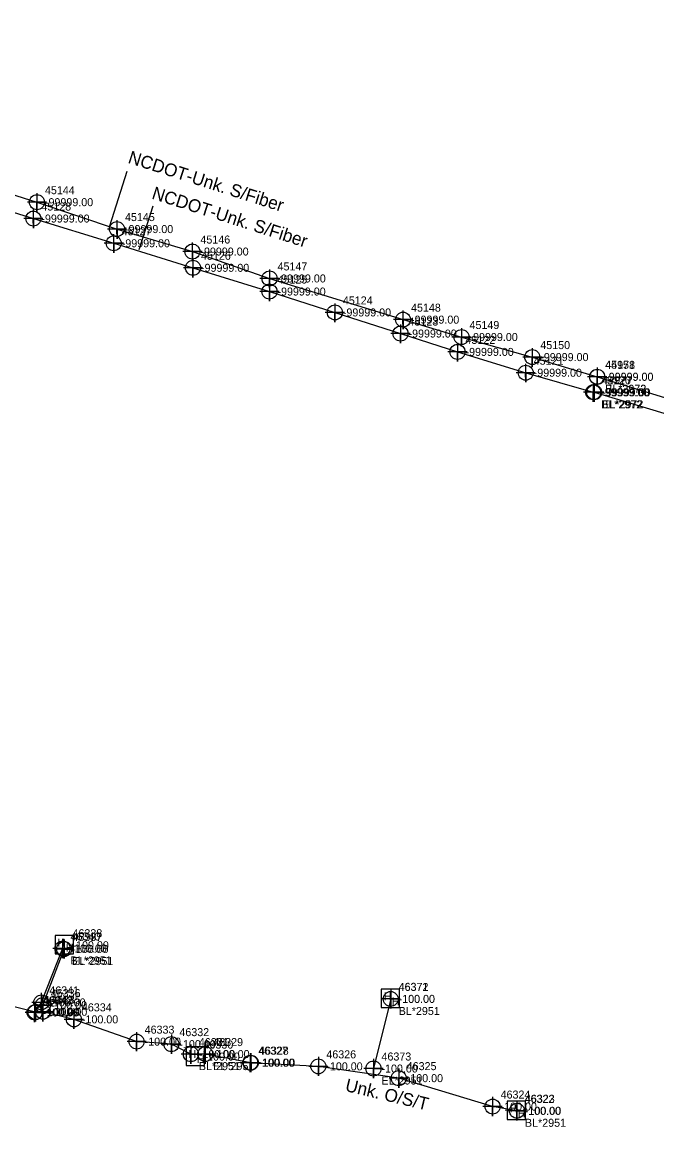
# Model space of a CAD drawing. Extents: x 2083698 to 2094313, y 743246 to 752873.
# Drawn here: x 2083897.7 to 2084096, y 747971.3 to 748316.4 of the extents above; entities that cross this region are included whole.
import ezdxf

# ---------------------------------------------------------------- set-up
doc = ezdxf.new("R2010")
doc.units = 0
for name, color, linetype in [('COGO Default Spiral', 7, 'Continuous'), ('Exist Other Culture Fence Line', 7, 'Continuous'), ('Exist Property Iron Pin Leader', 7, 'Continuous'), ('Exist Property Iron Pin Text', 7, 'Continuous'), ('Exist Property Monument Leader', 7, 'Continuous'), ('Exist Property Monument Text', 7, 'Continuous'), ('Exist Right of Way Line Leader', 7, 'Continuous'), ('Exist Right of Way Line Text', 7, 'Continuous'), ('Exist Utilities Power UG Cable SUE LOS B', 7, 'Continuous'), ('Exist Utilities Power UG Cable SUE LOS B Text', 7, 'Continuous'), ('Exist Utilities Telephone UG Conduit SUE LOS B', 7, 'Continuous'), ('Exist Utilities Telephone UG Conduit SUE LOS B Leader', 7, 'Continuous'), ('Exist Utilities Telephone UG Conduit SUE LOS B Text', 7, 'Continuous'), ('Scratch_Level_2', 7, 'Continuous'), ('Scratch_Level_3', 7, 'Continuous'), ('Scratch_Level_5', 7, 'Continuous')]:
    doc.layers.add(name, color=color, linetype=linetype)

msp = doc.modelspace()

# ---------------------------------------------------------------- linework, layer by layer
at = {"layer": 'COGO Default Spiral'}
for p, q in [((2083910.96, 748028.05), (2083910.96, 748028.05)), ((2084012.8, 748011.3), (2084012.8, 748011.3)), ((2083951.87, 747993.26), (2083951.87, 747993.26)), ((2084052.14, 747976.31), (2084052.14, 747976.31))]:
    msp.add_line(p, q, dxfattribs=at)
for points in [[(2083908.01, 748025.33), (2083913.76, 748025.33), (2083913.76, 748031.08), (2083908.01, 748031.08), (2083908.01, 748025.33)], [(2084009.85, 748008.58), (2084015.6, 748008.58), (2084015.6, 748014.33), (2084009.85, 748014.33), (2084009.85, 748008.58)], [(2083948.92, 747990.53), (2083954.67, 747990.53), (2083954.67, 747996.28), (2083948.92, 747996.28), (2083948.92, 747990.53)], [(2084049.19, 747973.59), (2084054.94, 747973.59), (2084054.94, 747979.34), (2084049.19, 747979.34), (2084049.19, 747973.59)]]:
    msp.add_lwpolyline(points, dxfattribs=at)
at = {"layer": 'Exist Property Iron Pin Text'}
for points in [[(2083910.35, 748030.04), (2083910.35, 748024.04), (2083910.35, 748027.04), (2083913.35, 748027.04), (2083907.35, 748027.04)], [(2083910.88, 748029.85), (2083910.88, 748023.85), (2083910.88, 748026.85), (2083913.88, 748026.85), (2083907.88, 748026.85)], [(2083903.72, 748013.19), (2083903.72, 748007.19), (2083903.72, 748010.19), (2083906.72, 748010.19), (2083900.72, 748010.19)], [(2083904.18, 748012.32), (2083904.18, 748006.32), (2083904.18, 748009.32), (2083907.18, 748009.32), (2083901.18, 748009.32)], [(2084012.82, 748014.26), (2084012.82, 748008.26), (2084012.82, 748011.26), (2084015.82, 748011.26), (2084009.82, 748011.26)], [(2083901.64, 748010.04), (2083901.64, 748004.04), (2083901.64, 748007.04), (2083904.64, 748007.04), (2083898.64, 748007.04)], [(2083901.93, 748010.19), (2083901.93, 748004.19), (2083901.93, 748007.19), (2083904.93, 748007.19), (2083898.93, 748007.19)], [(2083904.24, 748010.27), (2083904.24, 748004.27), (2083904.24, 748007.27), (2083907.24, 748007.27), (2083901.24, 748007.27)], [(2083913.9, 748007.89), (2083913.9, 748001.89), (2083913.9, 748004.89), (2083916.9, 748004.89), (2083910.9, 748004.89)], [(2083933.49, 748000.93), (2083933.49, 747994.93), (2083933.49, 747997.93), (2083936.49, 747997.93), (2083930.49, 747997.93)], [(2083944.34, 748000.15), (2083944.34, 747994.15), (2083944.34, 747997.15), (2083947.34, 747997.15), (2083941.34, 747997.15)], [(2083950.42, 747997.03), (2083950.42, 747991.03), (2083950.42, 747994.03), (2083953.42, 747994.03), (2083947.42, 747994.03)], [(2083954.92, 747997.05), (2083954.92, 747991.05), (2083954.92, 747994.05), (2083957.92, 747994.05), (2083951.92, 747994.05)], [(2083968.97, 747994.36), (2083968.97, 747988.36), (2083968.97, 747991.36), (2083971.97, 747991.36), (2083965.97, 747991.36)], [(2083969.17, 747994.36), (2083969.17, 747988.36), (2083969.17, 747991.36), (2083972.17, 747991.36), (2083966.17, 747991.36)], [(2083990.23, 747993.21), (2083990.23, 747987.21), (2083990.23, 747990.21), (2083993.23, 747990.21), (2083987.23, 747990.21)], [(2084007.45, 747992.54), (2084007.45, 747986.54), (2084007.45, 747989.54), (2084010.45, 747989.54), (2084004.45, 747989.54)], [(2084015.33, 747989.53), (2084015.33, 747983.53), (2084015.33, 747986.53), (2084018.33, 747986.53), (2084012.33, 747986.53)], [(2084044.65, 747980.65), (2084044.65, 747974.65), (2084044.65, 747977.65), (2084047.65, 747977.65), (2084041.65, 747977.65)], [(2084052.25, 747979.34), (2084052.25, 747973.34), (2084052.25, 747976.34), (2084055.25, 747976.34), (2084049.25, 747976.34)]]:
    msp.add_lwpolyline(points, dxfattribs=at)
for centre in [(2083910.35, 748027.04), (2083910.88, 748026.85), (2083903.72, 748010.19), (2083904.18, 748009.32), (2084012.82, 748011.26), (2083901.64, 748007.04), (2083901.93, 748007.19), (2083904.24, 748007.27), (2083913.9, 748004.89), (2083933.49, 747997.93), (2083944.34, 747997.15), (2083950.42, 747994.03), (2083954.92, 747994.05), (2083968.97, 747991.36), (2083969.17, 747991.36), (2083990.23, 747990.21), (2084007.45, 747989.54), (2084015.33, 747986.53), (2084044.65, 747977.65), (2084052.25, 747976.34)]:
    msp.add_circle(centre, 2.34, dxfattribs=at)
at = {"layer": 'Exist Right of Way Line Text'}
for points in [[(2083902.33, 748262.94), (2083902.36, 748257.12), (2083902.35, 748260.12), (2083905.36, 748260.12), (2083899.36, 748260.12)], [(2083901.21, 748257.82), (2083901.24, 748252.01), (2083901.22, 748255.01), (2083904.24, 748255.01), (2083898.24, 748255.01)], [(2083927.33, 748254.53), (2083927.36, 748248.72), (2083927.35, 748251.72), (2083930.36, 748251.72), (2083924.36, 748251.72)], [(2083926.3, 748250.1), (2083926.34, 748244.29), (2083926.32, 748247.29), (2083929.34, 748247.29), (2083923.34, 748247.29)], [(2083950.88, 748247.52), (2083950.91, 748241.7), (2083950.9, 748244.7), (2083953.91, 748244.7), (2083947.91, 748244.7)], [(2083951.06, 748242.44), (2083951.09, 748236.63), (2083951.07, 748239.63), (2083954.09, 748239.63), (2083948.09, 748239.63)], [(2083974.95, 748239.11), (2083974.99, 748233.3), (2083974.97, 748236.3), (2083977.99, 748236.3), (2083971.99, 748236.3)], [(2083974.94, 748235.03), (2083974.97, 748229.21), (2083974.96, 748232.21), (2083977.97, 748232.21), (2083971.97, 748232.21)], [(2083995.36, 748228.51), (2083995.39, 748222.69), (2083995.38, 748225.69), (2083998.39, 748225.69), (2083992.39, 748225.69)], [(2084016.65, 748226.24), (2084016.68, 748220.43), (2084016.66, 748223.43), (2084019.68, 748223.43), (2084013.68, 748223.43)], [(2084015.86, 748221.9), (2084015.89, 748216.09), (2084015.88, 748219.09), (2084018.89, 748219.09), (2084012.89, 748219.09)], [(2084034.91, 748220.82), (2084034.94, 748215.01), (2084034.93, 748218.01), (2084037.94, 748218.01), (2084031.94, 748218.01)], [(2084033.66, 748216.18), (2084033.69, 748210.36), (2084033.67, 748213.36), (2084036.69, 748213.36), (2084030.69, 748213.36)], [(2084057.01, 748214.55), (2084057.04, 748208.74), (2084057.03, 748211.74), (2084060.04, 748211.74), (2084054.04, 748211.74)], [(2084054.95, 748209.68), (2084054.99, 748203.86), (2084054.97, 748206.86), (2084057.99, 748206.86), (2084051.99, 748206.86)], [(2084077.26, 748208.44), (2084077.3, 748202.62), (2084077.28, 748205.62), (2084080.3, 748205.62), (2084074.3, 748205.62)], [(2084077.29, 748208.37), (2084077.32, 748202.56), (2084077.3, 748205.56), (2084080.32, 748205.56), (2084074.32, 748205.56)], [(2084076.02, 748203.55), (2084076.05, 748197.74), (2084076.04, 748200.74), (2084079.05, 748200.74), (2084073.05, 748200.74)], [(2084076.35, 748203.56), (2084076.38, 748197.74), (2084076.36, 748200.74), (2084079.38, 748200.74), (2084073.38, 748200.74)]]:
    msp.add_lwpolyline(points, dxfattribs=at)
for centre in [(2083902.36, 748260.12), (2083901.24, 748255.01), (2083927.36, 748251.72), (2083926.34, 748247.29), (2083950.91, 748244.7), (2083951.09, 748239.63), (2083974.99, 748236.3), (2083974.97, 748232.21), (2083995.39, 748225.69), (2084016.68, 748223.43), (2084015.89, 748219.09), (2084034.94, 748218.01), (2084033.69, 748213.36), (2084057.04, 748211.74), (2084054.99, 748206.86), (2084077.3, 748205.62), (2084077.32, 748205.56), (2084076.05, 748200.74), (2084076.38, 748200.74)]:
    msp.add_circle(centre, 2.34, dxfattribs=at)
at = {"layer": 'Exist Utilities Power UG Cable SUE LOS B'}
msp.add_line((2084012.82, 748011.26), (2084007.45, 747989.54), dxfattribs=at)
for points in [[(2083910.35, 748027.04), (2083903.72, 748010.19), (2083901.64, 748007.04), (2083901.93, 748007.19), (2083883.5, 748011.71), (2083860.56, 748017.14), (2083858.02, 748016.54)], [(2083950.42, 747994.03), (2083944.34, 747997.15), (2083933.49, 747997.93), (2083913.9, 748004.89), (2083904.24, 748007.27), (2083904.18, 748009.32), (2083910.88, 748026.85)], [(2084052.25, 747976.34), (2084044.65, 747977.65), (2084015.33, 747986.53), (2083990.23, 747990.21), (2083968.97, 747991.36), (2083969.17, 747991.36), (2083954.92, 747994.05)]]:
    msp.add_lwpolyline(points, dxfattribs=at)
at = {"layer": 'Exist Utilities Telephone UG Conduit SUE LOS B'}
for points in [[(2083729.45, 748316.37), (2083737.89, 748313.89), (2083749.83, 748309.18), (2083775.02, 748299.75), (2083797.03, 748294.16), (2083822.55, 748286.4), (2083849.22, 748277.73), (2083876.28, 748268.32), (2083902.36, 748260.12), (2083927.36, 748251.72), (2083950.91, 748244.7), (2083974.99, 748236.3), (2084016.68, 748223.43), (2084034.94, 748218.01), (2084057.04, 748211.74), (2084077.3, 748205.62)], [(2083728.11, 748312.2), (2083749.59, 748305.3), (2083772.42, 748297.86), (2083796.04, 748289.8), (2083820.93, 748281.39), (2083848.02, 748272.09), (2083874.77, 748263.21), (2083901.24, 748255.01), (2083926.34, 748247.29), (2083951.09, 748239.63), (2083974.97, 748232.21), (2083995.39, 748225.69), (2084015.89, 748219.09), (2084033.69, 748213.36), (2084054.99, 748206.86), (2084076.05, 748200.74)], [(2084077.32, 748205.56), (2084101.01, 748198.33), (2084123.79, 748191.01), (2084145.64, 748185.16), (2084168.43, 748178.93), (2084206.81, 748167.98), (2084228.73, 748161.75), (2084245.64, 748157.42), (2084280.78, 748153.99)], [(2084076.38, 748200.74), (2084100.16, 748193.6), (2084123.01, 748186.93), (2084143.46, 748179.93), (2084166.97, 748173.22), (2084205.3, 748161.79), (2084227.13, 748155.28), (2084246.28, 748149.14), (2084276.58, 748139.68), (2084299.96, 748135.98), (2084306.03, 748135.32)]]:
    msp.add_lwpolyline(points, dxfattribs=at)
at = {"layer": 'Exist Utilities Telephone UG Conduit SUE LOS B Leader'}
for p, q in [((2083925.14, 748252.71), (2083930.56, 748269.82)), ((2083934.27, 748245.32), (2083938.63, 748258.95))]:
    msp.add_line(p, q, dxfattribs=at)

# ---------------------------------------------------------------- texts
at = {"layer": 'COGO Default Spiral'}
for p in [(2083908.8, 748027.58), (2083911.37, 748026.06), (2084010.64, 748010.83), (2084013.21, 748009.31), (2083949.71, 747992.78), (2083952.27, 747991.26), (2084049.98, 747975.84), (2084052.55, 747974.32)]:
    msp.add_text('H', height=2.5, dxfattribs=at).set_placement(p)
at = {"layer": 'Exist Other Culture Fence Line'}
for p in [(2083913.46, 748026.8), (2084015.3, 748010.05), (2083954.37, 747992.01), (2084054.64, 747975.06)]:
    msp.add_text('-100.00', height=2.5, dxfattribs=at).set_placement(p)
at = {"layer": 'Exist Property Iron Pin Leader'}
for s, p in [('46340', (2083912.85, 748029.54)), ('46337', (2083913.38, 748029.35)), ('46341', (2083906.22, 748012.69)), ('46372', (2084015.32, 748013.76)), ('46342', (2083904.14, 748009.54)), ('46343', (2083904.43, 748009.69)), ('46336', (2083906.68, 748011.82)), ('46335', (2083906.74, 748009.77)), ('46334', (2083916.4, 748007.39)), ('46333', (2083935.99, 748000.43)), ('46332', (2083946.84, 747999.65)), ('46331', (2083952.92, 747996.53)), ('46329', (2083957.42, 747996.55)), ('46327', (2083971.47, 747993.86)), ('46328', (2083971.67, 747993.86)), ('46326', (2083992.73, 747992.71)), ('46373', (2084009.95, 747992.04)), ('46325', (2084017.83, 747989.03)), ('46324', (2084047.15, 747980.15)), ('46323', (2084054.75, 747978.84))]:
    msp.add_text(s, height=2.5, dxfattribs=at).set_placement(p)
at = {"layer": 'Exist Property Monument Leader'}
for s, p in [('BL*2951', (2083912.85, 748022.04)), ('EL*2951', (2083913.38, 748021.85)), ('BL*2951', (2084015.32, 748006.26)), ('BL*2951', (2083952.92, 747989.03)), ('EL*2951', (2083957.42, 747989.05)), ('EL*2951', (2084009.95, 747984.54)), ('BL*2951', (2084054.75, 747971.34))]:
    msp.add_text(s, height=2.5, dxfattribs=at).set_placement(p)
at = {"layer": 'Exist Property Monument Text'}
for p in [(2083912.85, 748025.79), (2083913.38, 748025.6), (2084015.32, 748010.01), (2083904.14, 748005.79), (2083904.43, 748005.94), (2083906.22, 748008.94), (2083906.68, 748008.07), (2083906.74, 748006.02), (2083916.4, 748003.64), (2083935.99, 747996.68), (2083946.84, 747995.9), (2083952.92, 747992.78), (2083957.42, 747992.8), (2083971.47, 747990.11), (2083971.67, 747990.11), (2083992.73, 747988.96), (2084009.95, 747988.29), (2084017.83, 747985.28), (2084047.15, 747976.4), (2084054.75, 747975.09)]:
    msp.add_text('-100.00', height=2.5, dxfattribs=at).set_placement(p)
at = {"layer": 'Exist Right of Way Line Leader'}
for s, p in [('45144', (2083904.86, 748262.62)), ('45128', (2083903.74, 748257.51)), ('45145', (2083929.86, 748254.22)), ('45127', (2083928.84, 748249.79)), ('45146', (2083953.41, 748247.2)), ('45126', (2083953.59, 748242.13)), ('45147', (2083977.49, 748238.8)), ('45125', (2083977.47, 748234.71)), ('45124', (2083997.89, 748228.19)), ('45148', (2084019.18, 748225.93)), ('45123', (2084018.39, 748221.59)), ('45149', (2084037.44, 748220.51)), ('45122', (2084036.19, 748215.86)), ('45150', (2084059.54, 748214.24)), ('45121', (2084057.49, 748209.36)), ('45151', (2084079.8, 748208.12)), ('44978', (2084079.82, 748208.06)), ('45120', (2084078.55, 748203.24)), ('44977', (2084078.88, 748203.24))]:
    msp.add_text(s, height=2.5, dxfattribs=at).set_placement(p)
at = {"layer": 'Exist Utilities Power UG Cable SUE LOS B Text'}
msp.add_text('Unk. O/S/T', height=4, rotation=346.5741, dxfattribs=at).set_placement((2083998.38, 747982.56))
at = {"layer": 'Exist Utilities Telephone UG Conduit SUE LOS B Text'}
for p in [(2083930.54, 748272.46), (2083937.96, 748261.28)]:
    msp.add_text('NCDOT-Unk. S/Fiber', height=4, rotation=342.2851, dxfattribs=at).set_placement(p)
at = {"layer": 'Scratch_Level_2'}
for p in [(2083904.86, 748258.87), (2083903.74, 748253.76), (2083929.86, 748250.47), (2083928.84, 748246.04), (2083953.41, 748243.45), (2083953.59, 748238.38), (2083977.49, 748235.05), (2083977.47, 748230.96), (2083997.89, 748224.44), (2084019.18, 748222.18), (2084018.39, 748217.84), (2084037.44, 748216.76), (2084036.19, 748212.11), (2084059.54, 748210.49), (2084057.49, 748205.61), (2084079.8, 748204.37), (2084079.82, 748204.31), (2084078.55, 748199.49), (2084078.88, 748199.49)]:
    msp.add_text('-99999.00', height=2.5, dxfattribs=at).set_placement(p)
at = {"layer": 'Scratch_Level_3'}
for s, p in [('EL*2972', (2084079.8, 748200.62)), ('BL*2972', (2084079.82, 748200.56)), ('BL*2972', (2084078.55, 748195.74)), ('EL*2972', (2084078.88, 748195.74))]:
    msp.add_text(s, height=2.5, dxfattribs=at).set_placement(p)
at = {"layer": 'Scratch_Level_5'}
for s, p in [('46338', (2083913.46, 748030.55)), ('46371', (2084015.3, 748013.8)), ('46330', (2083954.37, 747995.76)), ('46322', (2084054.64, 747978.81))]:
    msp.add_text(s, height=2.5, dxfattribs=at).set_placement(p)

doc.saveas('drawing.dxf')
